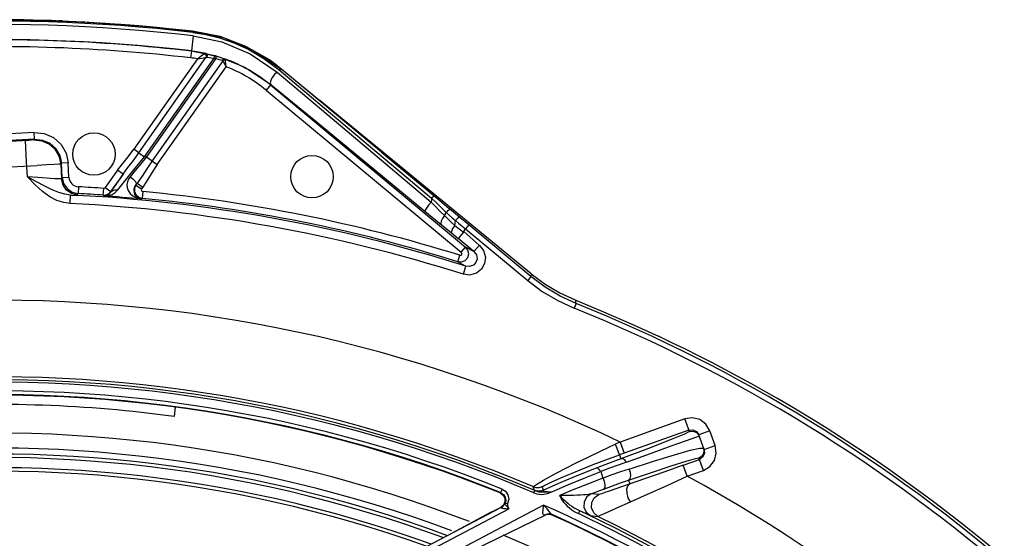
# Model space of a CAD drawing. Extents: x 40.7 to 137.4, y -250.8 to -221.5.
# Tile 314 of 320: x 123.1172 to 123.2587, y -232.8452 to -232.7707. Entities that reach past the tile are written whole.
import ezdxf

# ---------------------------------------------------------------- set-up
doc = ezdxf.new("R2010")
doc.units = 0
doc.header["$MEASUREMENT"] = 0
doc.layers.get('0').update_dxf_attribs({"linetype": 'CONTINUOUS'})

msp = doc.modelspace()

# ---------------------------------------------------------------- linework, layer by layer
at = {"color": 6, "linetype": 'Continuous'}
for p, q in [((123.122475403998, -232.7708660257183), (123.1217977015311, -232.7708444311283)), ((123.1224119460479, -232.7708640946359), (123.1228904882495, -232.7708779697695)), ((123.1231393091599, -232.7708823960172), (123.1228375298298, -232.7708765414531)), ((123.1231132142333, -232.7708820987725), (123.1231107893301, -232.7708820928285)), ((123.1233567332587, -232.7708801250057), (123.123115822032, -232.7708821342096)), ((123.1233374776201, -232.7708799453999), (123.1233567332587, -232.7708801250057)), ((123.1421378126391, -232.7730360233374), (123.1418882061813, -232.7751939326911)), ((123.1420426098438, -232.7723163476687), (123.1421159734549, -232.7723861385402)), ((123.1421159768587, -232.7723861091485), (123.1420986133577, -232.7725367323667)), ((123.1496915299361, -232.7744993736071), (123.1531477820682, -232.7764941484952)), ((123.1418842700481, -232.7752279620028), (123.1417720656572, -232.7761979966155)), ((123.1418836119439, -232.7752278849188), (123.1418875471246, -232.7751938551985)), ((123.1437828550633, -232.7756216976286), (123.1435090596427, -232.775809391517)), ((123.1439726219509, -232.7755734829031), (123.1443417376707, -232.7756504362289)), ((123.1440049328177, -232.7759428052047), (123.1439878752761, -232.7761406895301)), ((123.1443417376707, -232.7756504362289), (123.1447642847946, -232.7757502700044)), ((123.1447642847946, -232.7757502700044), (123.1452477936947, -232.7758784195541)), ((123.1451489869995, -232.7762310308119), (123.1452477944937, -232.775878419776)), ((123.1453927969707, -232.7763009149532), (123.1454957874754, -232.7759495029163)), ((123.1454957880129, -232.7759495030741), (123.1459747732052, -232.7760973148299)), ((123.1507387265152, -232.7750689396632), (123.1549125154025, -232.7778607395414)), ((123.1427611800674, -232.7763366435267), (123.1336261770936, -232.7893045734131)), ((123.1343538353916, -232.7898171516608), (123.1439878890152, -232.7761406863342)), ((123.135172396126, -232.7903937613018), (123.1451489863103, -232.7762310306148)), ((123.1453927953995, -232.7763009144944), (123.1354471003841, -232.7904197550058)), ((123.1464070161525, -232.776599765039), (123.1362656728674, -232.7909963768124)), ((123.1369932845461, -232.7915089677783), (123.1468867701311, -232.7774641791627)), ((123.1440887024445, -232.7761056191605), (123.1441400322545, -232.776103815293)), ((123.1447650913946, -232.7761710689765), (123.1451489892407, -232.7762310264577)), ((123.145392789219, -232.7763009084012), (123.1457640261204, -232.7763778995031)), ((123.1457640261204, -232.7763778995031), (123.1460789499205, -232.7764544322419)), ((123.1459747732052, -232.7760973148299), (123.1463783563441, -232.7762340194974)), ((123.1460789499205, -232.7764544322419), (123.1463332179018, -232.7765252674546)), ((123.1463783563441, -232.7762340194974), (123.1467014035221, -232.7763529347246)), ((123.1464070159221, -232.7765997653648), (123.146520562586, -232.7768028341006)), ((123.146520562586, -232.7768028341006), (123.1468865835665, -232.7774644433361)), ((123.1466434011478, -232.776474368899), (123.1467942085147, -232.7764784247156)), ((123.1531477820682, -232.7764941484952), (123.1536824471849, -232.7768747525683)), ((123.1547563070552, -232.7777078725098), (123.1560412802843, -232.778762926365)), ((123.1549125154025, -232.7778607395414), (123.1547563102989, -232.7777078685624)), ((123.1560412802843, -232.778762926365), (123.1603538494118, -232.7822978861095)), ((123.1533082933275, -232.7800098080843), (123.1526224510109, -232.780836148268)), ((123.1532461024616, -232.7800847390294), (123.1813145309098, -232.8033808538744)), ((123.1526224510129, -232.780836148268), (123.1806908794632, -232.8041322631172)), ((123.1907161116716, -232.8072261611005), (123.1603539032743, -232.7822978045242)), ((123.1193034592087, -232.7869057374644), (123.1039066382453, -232.7877142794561)), ((123.1193545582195, -232.7878810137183), (123.1193033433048, -232.7869057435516)), ((123.0850414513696, -232.7897920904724), (123.1185104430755, -232.7880336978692)), ((123.1193550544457, -232.7878809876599), (123.1039578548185, -232.788689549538)), ((123.1182033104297, -232.7911144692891), (123.1180428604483, -232.7880590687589)), ((123.1193550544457, -232.7878809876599), (123.1192613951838, -232.7879845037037)), ((123.1343538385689, -232.7898171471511), (123.133626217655, -232.7893046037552)), ((123.1343538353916, -232.7898171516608), (123.1351723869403, -232.7903937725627)), ((123.1679673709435, -232.7898192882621), (123.1763534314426, -232.7969117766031)), ((123.169226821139, -232.7897434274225), (123.1775973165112, -232.7967086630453)), ((123.0852335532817, -232.7934493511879), (123.1197336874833, -232.7916371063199)), ((123.1183202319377, -232.7933083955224), (123.1182033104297, -232.7911144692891)), ((123.1231107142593, -232.7914497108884), (123.123222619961, -232.7935806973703)), ((123.1241791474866, -232.791295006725), (123.1232038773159, -232.791346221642)), ((123.1233111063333, -232.7933881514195), (123.1232038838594, -232.7913463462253)), ((123.124286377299, -232.7933369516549), (123.1241791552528, -232.7912951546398)), ((123.1354471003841, -232.7904197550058), (123.135172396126, -232.7903937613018)), ((123.1354471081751, -232.79041975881), (123.1369932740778, -232.7915089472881)), ((123.131274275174, -232.7923490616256), (123.1295169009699, -232.7948438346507)), ((123.132075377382, -232.7929074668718), (123.1303152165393, -232.7954061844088)), ((123.132072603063, -232.7929114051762), (123.131274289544, -232.7923490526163)), ((123.1313936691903, -232.7938952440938), (123.132075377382, -232.7929074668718)), ((123.1198370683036, -232.7934001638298), (123.1183197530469, -232.7933083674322)), ((123.1222812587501, -232.7935598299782), (123.1198370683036, -232.7934001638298)), ((123.1233111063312, -232.7933881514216), (123.1235194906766, -232.7942546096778)), ((123.1233111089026, -232.7933882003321), (123.1242863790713, -232.7933369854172)), ((123.1235194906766, -232.7942546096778), (123.1240219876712, -232.7949856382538)), ((123.1308104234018, -232.7947478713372), (123.1313936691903, -232.7938952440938)), ((123.1313060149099, -232.7951689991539), (123.132287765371, -232.7939366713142)), ((123.1339260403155, -232.7944618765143), (123.1337266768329, -232.7949283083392)), ((123.1339211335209, -232.7944641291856), (123.1341125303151, -232.7941971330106)), ((123.1339211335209, -232.7944641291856), (123.1339260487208, -232.7944618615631)), ((123.1339260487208, -232.7944618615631), (123.1341125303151, -232.7941971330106)), ((123.1339260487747, -232.7944618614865), (123.1347243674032, -232.795024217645)), ((123.1341125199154, -232.7941971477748), (123.1349108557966, -232.7947594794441)), ((123.1240219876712, -232.7949856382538), (123.1247524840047, -232.7954888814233)), ((123.1247524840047, -232.7954888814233), (123.1256186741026, -232.795698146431)), ((123.1255311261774, -232.7958904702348), (123.1256186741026, -232.795698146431)), ((123.1256708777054, -232.7947230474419), (123.1256186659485, -232.7956982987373)), ((123.1292323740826, -232.7959209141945), (123.1293003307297, -232.7949467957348)), ((123.1295169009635, -232.7948438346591), (123.1303152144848, -232.7954061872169)), ((123.1300213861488, -232.7957003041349), (123.130315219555, -232.7954061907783)), ((123.1303152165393, -232.7954061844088), (123.1303358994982, -232.7954498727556)), ((123.1303358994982, -232.7954498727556), (123.1308104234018, -232.7947478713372)), ((123.1309512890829, -232.7955216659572), (123.1313060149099, -232.7951689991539)), ((123.1339448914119, -232.7958931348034), (123.1343245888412, -232.7962279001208)), ((123.1349108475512, -232.7947594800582), (123.1347243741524, -232.7950242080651)), ((123.1349008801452, -232.7954078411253), (123.1348085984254, -232.7963801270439)), ((123.1244633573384, -232.7971224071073), (123.1245227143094, -232.7959031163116)), ((123.1292323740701, -232.7959209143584), (123.1292858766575, -232.7960341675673)), ((123.1343245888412, -232.7962279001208), (123.1348085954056, -232.7963799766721)), ((123.1346118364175, -232.7964711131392), (123.1348085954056, -232.7963799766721)), ((123.1763816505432, -232.7965508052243), (123.1763534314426, -232.7969117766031)), ((123.1763965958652, -232.7963711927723), (123.1763816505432, -232.7965508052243)), ((123.1763965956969, -232.7963711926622), (123.1771035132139, -232.7970404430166)), ((123.1775973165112, -232.7967086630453), (123.1789599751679, -232.7978473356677)), ((123.1754681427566, -232.7982260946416), (123.1770090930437, -232.7994949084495)), ((123.1782625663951, -232.7988635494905), (123.1785070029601, -232.7983886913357)), ((123.1785070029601, -232.7983886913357), (123.1793726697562, -232.7991721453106)), ((123.1804920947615, -232.7991295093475), (123.1789599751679, -232.7978473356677)), ((123.1770090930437, -232.7994949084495), (123.1792671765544, -232.8013465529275)), ((123.1782632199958, -232.7988641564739), (123.1786516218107, -232.7992252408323)), ((123.1786516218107, -232.7992252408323), (123.179252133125, -232.7997803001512)), ((123.179252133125, -232.7997803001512), (123.1797730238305, -232.8002577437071)), ((123.1793726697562, -232.7991721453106), (123.1798323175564, -232.7995846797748)), ((123.1797730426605, -232.8002577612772), (123.1798323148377, -232.7995846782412)), ((123.1817535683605, -232.8001809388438), (123.1804920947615, -232.7991295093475)), ((123.1792671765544, -232.8013465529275), (123.180247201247, -232.8021562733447)), ((123.1797730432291, -232.8002577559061), (123.1810267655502, -232.8012170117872)), ((123.1810267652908, -232.8012170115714), (123.1802472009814, -232.8021562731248)), ((123.1810555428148, -232.8011639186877), (123.1812854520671, -232.8007442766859)), ((123.1810555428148, -232.8011639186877), (123.1833018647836, -232.8031528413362)), ((123.1817535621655, -232.8001809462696), (123.1812853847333, -232.800744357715)), ((123.1812854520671, -232.8007442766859), (123.1902335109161, -232.8081804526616)), ((123.1907015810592, -232.8076171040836), (123.1817535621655, -232.8001809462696)), ((123.1825011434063, -232.8040269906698), (123.180247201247, -232.8021562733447)), ((123.1806908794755, -232.8041322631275), (123.1813145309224, -232.8033808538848)), ((123.1825011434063, -232.8040269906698), (123.1813145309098, -232.8033808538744)), ((123.1825011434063, -232.8040269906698), (123.1832807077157, -232.8030877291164)), ((123.1801724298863, -232.8054856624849), (123.1804624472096, -232.8045532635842)), ((123.1801727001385, -232.8054847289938), (123.1813524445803, -232.8061287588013)), ((123.1809827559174, -232.8072931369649), (123.1813521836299, -232.8061296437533)), ((123.1907015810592, -232.8076171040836), (123.1902334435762, -232.8081805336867)), ((123.1907157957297, -232.8072260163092), (123.1907015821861, -232.8076171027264)), ((123.1972021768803, -232.8114945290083), (123.1969289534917, -232.8121742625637))]:
    msp.add_line(p, q, dxfattribs=at)
at = {"color": 155}
for p, q in [((123.1395789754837, -232.8263886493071), (123.1394055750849, -232.8277142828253)), ((123.2128346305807, -232.8280666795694), (123.2035240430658, -232.8313901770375)), ((123.2134784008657, -232.8298705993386), (123.2128344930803, -232.8280667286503)), ((123.2134089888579, -232.829676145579), (123.2034290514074, -232.83323882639)), ((123.2164230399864, -232.8297676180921), (123.2148133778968, -232.8303422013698)), ((123.2171847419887, -232.8319014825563), (123.2164230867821, -232.829767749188)), ((123.2144061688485, -232.8306991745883), (123.2148825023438, -232.8305358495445)), ((123.2144897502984, -232.8298738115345), (123.2148133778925, -232.8303422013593)), ((123.2145671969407, -232.8300748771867), (123.2148825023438, -232.8305358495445)), ((123.2155751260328, -232.8324761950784), (123.2148133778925, -232.8303422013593)), ((123.2035240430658, -232.8313901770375), (123.2028148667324, -232.8317129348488)), ((123.2035240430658, -232.8313901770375), (123.2040985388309, -232.8329995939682)), ((123.214967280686, -232.8322578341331), (123.2154998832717, -232.8322669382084)), ((123.2155751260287, -232.8324761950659), (123.2171847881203, -232.8319016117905)), ((123.2034290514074, -232.83323882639), (123.2036269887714, -232.8337933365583)), ((123.2125981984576, -232.8347062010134), (123.214909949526, -232.8338810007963)), ((123.2154844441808, -232.835490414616), (123.214835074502, -232.8336712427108)), ((123.2153776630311, -232.83355778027), (123.2149099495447, -232.833881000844)), ((123.2131726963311, -232.8363156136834), (123.2125981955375, -232.8347062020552)), ((123.2131727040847, -232.8363156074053), (123.2154845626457, -232.8354903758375)), ((123.1983711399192, -232.8365710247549), (123.2007320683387, -232.8356275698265)), ((123.2007320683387, -232.8356275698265), (123.2010538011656, -232.8365833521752)), ((123.2047290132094, -232.8368805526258), (123.2049172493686, -232.8374078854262)), ((123.1865486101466, -232.8381469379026), (123.1863420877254, -232.8386603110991)), ((123.1909737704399, -232.8378013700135), (123.1911433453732, -232.8383137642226)), ((123.1924970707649, -232.8383098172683), (123.1923262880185, -232.8377962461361)), ((123.1949929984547, -232.8372217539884), (123.1924987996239, -232.8383090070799)), ((123.2037190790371, -232.8378244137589), (123.2019430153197, -232.8384486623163)), ((123.1862587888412, -232.8387001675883), (123.1866938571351, -232.8390065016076)), ((123.1863421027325, -232.8386603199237), (123.1862588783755, -232.838700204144)), ((123.1875054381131, -232.8395904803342), (123.1873487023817, -232.8402437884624)), ((123.1911213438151, -232.8387004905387), (123.1912609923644, -232.8383746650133)), ((123.1935466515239, -232.8386131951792), (123.1936883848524, -232.8385614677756)), ((123.1935607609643, -232.8385664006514), (123.1936941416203, -232.8385603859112)), ((123.200453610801, -232.8389448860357), (123.1993627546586, -232.838837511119)), ((123.1864234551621, -232.8407758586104), (123.1756407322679, -232.8464734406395)), ((123.1767155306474, -232.8466949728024), (123.1875333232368, -232.8410071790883)), ((123.1863825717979, -232.8407955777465), (123.1858914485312, -232.8410336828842)), ((123.1867443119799, -232.8404850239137), (123.1864085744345, -232.8407574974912)), ((123.1868194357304, -232.8404628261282), (123.1869570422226, -232.8402494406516)), ((123.1869570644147, -232.8402494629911), (123.1870411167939, -232.8401899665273)), ((123.1870411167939, -232.8401899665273), (123.1871827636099, -232.8401873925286)), ((123.1871827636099, -232.8401873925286), (123.1873549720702, -232.8402422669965)), ((123.1874277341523, -232.8407928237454), (123.1875333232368, -232.8410071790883)), ((123.1848776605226, -232.8415314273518), (123.1786404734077, -232.84488157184)), ((123.1823734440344, -232.8469316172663), (123.1928146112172, -232.8418519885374)), ((123.1930390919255, -232.8417482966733), (123.1926748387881, -232.8418890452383)), ((123.1931430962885, -232.8417584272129), (123.1928145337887, -232.8418520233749)), ((123.1930672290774, -232.8417920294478), (123.192817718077, -232.841863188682)), ((123.1934087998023, -232.8417929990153), (123.1930672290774, -232.8417920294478)), ((123.1935286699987, -232.8416202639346), (123.1932156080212, -232.8412323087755)), ((123.1937367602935, -232.8418885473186), (123.1934087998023, -232.8417929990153)), ((123.1937367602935, -232.8418885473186), (123.1938124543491, -232.8418551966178)), ((123.1938083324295, -232.8418520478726), (123.1937568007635, -232.84182496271)), ((123.1938124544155, -232.8418551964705), (123.1938083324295, -232.8418520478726)), ((123.1975224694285, -232.841678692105), (123.1977117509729, -232.8412777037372)), ((123.1986987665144, -232.8417287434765), (123.1977117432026, -232.8412777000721)), ((123.1992467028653, -232.8419661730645), (123.2003208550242, -232.8420728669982))]:
    msp.add_line(p, q, dxfattribs=at)
at = {"color": 6, "linetype": 'Continuous'}
for points in [[(123.1233567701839, -232.770880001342), (123.1295494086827, -232.771199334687), (123.1357795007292, -232.771676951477), (123.1420426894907, -232.7723163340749)], [(123.1420426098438, -232.7723163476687), (123.1459566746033, -232.773094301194), (123.1496915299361, -232.7744993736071)], [(123.1420985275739, -232.7725367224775), (123.1439880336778, -232.7728343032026), (123.1459536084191, -232.7733172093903), (123.1480045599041, -232.774021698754), (123.1501366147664, -232.7749915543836), (123.1523251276, -232.7762753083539), (123.1545308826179, -232.7779233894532)], [(123.1421159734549, -232.7723861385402), (123.1464447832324, -232.7732913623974), (123.1507387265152, -232.7750689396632)], [(123.1421377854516, -232.7730360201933), (123.1462498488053, -232.773900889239), (123.1503254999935, -232.7756036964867), (123.1542266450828, -232.7782459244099)], [(123.1418875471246, -232.7751938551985), (123.1457236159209, -232.7759857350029), (123.1495781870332, -232.7775535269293), (123.1533082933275, -232.7800098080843)], [(123.1435090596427, -232.775809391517), (123.1433036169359, -232.7759520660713), (123.14305288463, -232.776128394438), (123.1427612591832, -232.776336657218)], [(123.1439726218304, -232.7755734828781), (123.1439092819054, -232.77557129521), (123.1438461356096, -232.7755874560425), (123.1437828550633, -232.7756216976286)], [(123.14378285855, -232.7756216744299), (123.1439305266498, -232.7757544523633), (123.1440049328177, -232.7759428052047)], [(123.1441400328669, -232.7761038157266), (123.1441877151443, -232.7758827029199), (123.144124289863, -232.7756806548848), (123.1439726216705, -232.7755734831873)], [(123.1427610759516, -232.7763367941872), (123.1431085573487, -232.7762782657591), (123.1434079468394, -232.7762297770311)], [(123.1434079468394, -232.7762297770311), (123.1438492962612, -232.7761614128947), (123.1439878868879, -232.776140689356)], [(123.1439878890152, -232.7761406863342), (123.1440381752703, -232.7761181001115), (123.1440887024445, -232.7761056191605)], [(123.1441400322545, -232.776103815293), (123.1444310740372, -232.7761301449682), (123.1447650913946, -232.7761710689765)], [(123.1463332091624, -232.7765252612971), (123.1464379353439, -232.776405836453), (123.1465670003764, -232.7763454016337), (123.1467014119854, -232.7763529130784)], [(123.1463332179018, -232.7765252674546), (123.1463711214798, -232.7765427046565), (123.1463953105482, -232.7765676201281), (123.1464070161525, -232.776599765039)], [(123.1464070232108, -232.7765997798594), (123.1465019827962, -232.7765243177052), (123.1466434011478, -232.776474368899)], [(123.1467942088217, -232.7764784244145), (123.1467801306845, -232.7764243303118), (123.1467494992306, -232.7763822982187), (123.1467014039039, -232.7763529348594)], [(123.1468865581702, -232.7774640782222), (123.146850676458, -232.7770562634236), (123.1468174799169, -232.7767089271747), (123.1467942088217, -232.7764784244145)], [(123.1536824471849, -232.7768747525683), (123.1542190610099, -232.7772791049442), (123.1547563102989, -232.7777078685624)], [(123.154226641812, -232.7782459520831), (123.1538429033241, -232.7785709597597), (123.1535004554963, -232.7790040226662), (123.1532873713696, -232.7794249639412), (123.1532190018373, -232.7797759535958), (123.1533089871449, -232.7800088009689)], [(123.1542266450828, -232.7782459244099), (123.1605882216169, -232.7835934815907), (123.1679673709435, -232.7898192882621)], [(123.1549125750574, -232.7778606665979), (123.1548167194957, -232.7778260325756), (123.1546859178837, -232.777847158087), (123.1545308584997, -232.7779234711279)], [(123.1545308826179, -232.7779233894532), (123.1609814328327, -232.783358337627), (123.1685289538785, -232.7897260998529), (123.1763965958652, -232.7963711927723)], [(123.169226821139, -232.7897434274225), (123.1616519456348, -232.7834486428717), (123.1549125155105, -232.7778607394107)], [(123.1533082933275, -232.7800098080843), (123.1597694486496, -232.7852982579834), (123.1671577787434, -232.7913716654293), (123.1754681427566, -232.7982260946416)], [(123.1193034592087, -232.7869057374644), (123.120745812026, -232.7870570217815), (123.1220727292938, -232.7876474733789), (123.1231523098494, -232.7886196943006), (123.1238778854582, -232.7898772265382), (123.1241791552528, -232.7912951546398)], [(123.1192613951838, -232.7879845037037), (123.1191642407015, -232.7879936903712), (123.118900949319, -232.7880109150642), (123.1185104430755, -232.7880336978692)], [(123.1192613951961, -232.7879845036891), (123.1203990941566, -232.7881037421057), (123.121412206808, -232.7885474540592), (123.1222627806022, -232.7892924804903), (123.1228571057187, -232.7902901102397), (123.123110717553, -232.791449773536)], [(123.1193545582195, -232.7878810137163), (123.1204945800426, -232.788000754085), (123.1215412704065, -232.7884667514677), (123.122392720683, -232.7892333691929), (123.1229656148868, -232.7902255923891), (123.12320388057, -232.7913462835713)], [(123.131274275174, -232.7923490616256), (123.1320199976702, -232.7913701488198), (123.1327956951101, -232.7904080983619), (123.1336261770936, -232.7893045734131)], [(123.1320757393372, -232.7929069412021), (123.132772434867, -232.7919551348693), (123.1335543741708, -232.7909172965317), (123.1343537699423, -232.7898171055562)], [(123.123110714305, -232.7914497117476), (123.1228611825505, -232.7914660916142), (123.1221636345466, -232.7915056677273), (123.1210864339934, -232.7915645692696), (123.1197336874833, -232.7916371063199)], [(123.132287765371, -232.7939366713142), (123.1336312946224, -232.7922776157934), (123.1351723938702, -232.7903937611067)], [(123.1354471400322, -232.7904197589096), (123.1346236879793, -232.7914184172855), (123.1338259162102, -232.7923789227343), (123.1330702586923, -232.7932818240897)], [(123.1362657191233, -232.7909964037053), (123.1354901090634, -232.7921327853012), (123.1347989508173, -232.7931838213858), (123.1341125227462, -232.7941971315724)], [(123.1369932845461, -232.7915089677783), (123.1362571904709, -232.792624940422), (123.1355979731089, -232.7937016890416), (123.1349108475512, -232.7947594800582)], [(123.1245227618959, -232.7959030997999), (123.1236992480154, -232.7957913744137), (123.1228180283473, -232.7955321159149), (123.1218686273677, -232.7951370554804), (123.1208245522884, -232.7946235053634), (123.1196499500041, -232.7940093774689), (123.1183202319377, -232.7933083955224)], [(123.1244633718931, -232.7971223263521), (123.1235342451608, -232.7969914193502), (123.1225572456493, -232.7966734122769), (123.1215421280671, -232.7961477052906), (123.1205000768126, -232.7954015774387), (123.1194336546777, -232.7944424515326), (123.1183202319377, -232.7933083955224)], [(123.123222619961, -232.7935806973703), (123.122976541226, -232.7935939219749), (123.1222812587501, -232.7935598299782)], [(123.1255311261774, -232.7958904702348), (123.1246756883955, -232.7956862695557), (123.1239552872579, -232.7951993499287), (123.1234398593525, -232.7944664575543), (123.123222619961, -232.7935806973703)], [(123.1330702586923, -232.7932818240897), (123.1328454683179, -232.7936147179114), (123.1326936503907, -232.7939897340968), (123.1326307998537, -232.7944020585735)], [(123.1326307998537, -232.7944020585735), (123.1326714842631, -232.7948359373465), (123.1328236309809, -232.7952685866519), (123.1330932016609, -232.7956754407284), (123.1334807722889, -232.7960324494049)], [(123.1330703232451, -232.7932819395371), (123.133476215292, -232.7935642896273), (123.1337887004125, -232.7938987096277), (123.1339478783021, -232.7942196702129), (123.133921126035, -232.7944641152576)], [(123.1336867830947, -232.7950050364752), (123.1337723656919, -232.7947254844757), (123.1339211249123, -232.7944641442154)], [(123.124522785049, -232.7959031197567), (123.1250708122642, -232.7959102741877), (123.1254103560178, -232.7959063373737), (123.1255310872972, -232.7958904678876)], [(123.1292323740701, -232.7959209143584), (123.1296459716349, -232.7958787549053), (123.1300213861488, -232.7957003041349)], [(123.1292858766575, -232.7960341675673), (123.1297045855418, -232.795960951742), (123.1300605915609, -232.7957580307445), (123.1303358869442, -232.7954498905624)], [(123.12928587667, -232.7960341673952), (123.1299257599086, -232.7959848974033), (123.1304873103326, -232.795803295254), (123.1309512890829, -232.7955216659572)], [(123.1295169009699, -232.7948438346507), (123.1294589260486, -232.7949021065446), (123.1293821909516, -232.7949385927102), (123.1293002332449, -232.7949467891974)], [(123.1303359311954, -232.7954498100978), (123.130582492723, -232.7952362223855), (123.130919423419, -232.7951370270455), (123.1313060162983, -232.7951689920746)], [(123.1346118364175, -232.7964711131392), (123.134332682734, -232.7963837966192), (123.1341004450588, -232.7962339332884), (123.1339162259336, -232.7960387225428), (123.1337805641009, -232.7958095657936), (123.1336952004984, -232.7955555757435), (123.1336627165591, -232.7952851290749), (123.1336867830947, -232.7950050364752)], [(123.1337266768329, -232.7949283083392), (123.1337338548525, -232.7954344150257), (123.1339448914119, -232.7958931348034)], [(123.1334807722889, -232.7960324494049), (123.1339880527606, -232.7963109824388), (123.1346118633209, -232.7964711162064)], [(123.1763537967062, -232.7969114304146), (123.1759839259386, -232.7973520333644), (123.1756796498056, -232.7977679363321), (123.1754990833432, -232.7980746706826), (123.1754685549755, -232.7982255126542)], [(123.1782625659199, -232.7988635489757), (123.1776245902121, -232.7982076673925), (123.176988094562, -232.7975563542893), (123.1763534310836, -232.7969117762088)], [(123.1767980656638, -232.7960432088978), (123.1767208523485, -232.7960680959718), (123.1765782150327, -232.7961855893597), (123.1763963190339, -232.7963715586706)], [(123.1771035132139, -232.7970404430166), (123.177804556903, -232.7977110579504), (123.1785070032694, -232.7983886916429)], [(123.179187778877, -232.7980379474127), (123.1790192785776, -232.7980170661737), (123.1787738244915, -232.7981407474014), (123.17850701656, -232.79838870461)], [(123.1782632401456, -232.7988642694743), (123.1779795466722, -232.7992541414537), (123.1777914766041, -232.7996349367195), (123.1777279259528, -232.7999466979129), (123.1777991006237, -232.8001422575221)], [(123.1798323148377, -232.7995846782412), (123.1803073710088, -232.7999648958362), (123.1807933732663, -232.8003527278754), (123.1812854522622, -232.8007442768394)], [(123.1804920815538, -232.799129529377), (123.1803308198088, -232.7991442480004), (123.1800886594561, -232.7993142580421), (123.1798323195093, -232.799584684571)], [(123.1797730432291, -232.8002577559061), (123.1794448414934, -232.8007250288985), (123.1792583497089, -232.8011209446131), (123.1792671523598, -232.8013465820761)], [(123.1801727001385, -232.8054847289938), (123.1807255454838, -232.8055233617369), (123.1812372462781, -232.8053136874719), (123.1816039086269, -232.8048999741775), (123.1817508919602, -232.804367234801), (123.1816478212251, -232.8038238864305), (123.1813140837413, -232.8033813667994)], [(123.180462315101, -232.8045532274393), (123.1806161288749, -232.8045504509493), (123.1807439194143, -232.8044475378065), (123.1807765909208, -232.8042828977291), (123.1806908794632, -232.8041322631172)], [(123.1833018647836, -232.8031528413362), (123.1838964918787, -232.8038545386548), (123.1841630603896, -232.8048240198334), (123.1840388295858, -232.8057544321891), (123.1835887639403, -232.8065486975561), (123.1828595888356, -232.8071306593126), (123.1818822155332, -232.8074034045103), (123.1809820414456, -232.8072929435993)], [(123.1825006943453, -232.8040275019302), (123.1828510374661, -232.8044964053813), (123.1829462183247, -232.805064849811), (123.1827894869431, -232.8055778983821), (123.182428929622, -232.8059702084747), (123.1818821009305, -232.8061782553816), (123.1813524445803, -232.8061287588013)], [(123.1902335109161, -232.8081804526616), (123.1923229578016, -232.8097412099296), (123.1945628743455, -232.8110772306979), (123.1969289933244, -232.8121741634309)], [(123.197202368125, -232.8114946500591), (123.1949050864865, -232.810429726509), (123.1927303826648, -232.8091325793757), (123.1907015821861, -232.8076171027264)], [(123.1907157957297, -232.8072260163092), (123.1927212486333, -232.8087081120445), (123.194867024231, -232.8099777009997), (123.1971310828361, -232.8110218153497)], [(123.197202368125, -232.8114946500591), (123.1971605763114, -232.8113297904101), (123.1971728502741, -232.8111866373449), (123.1971310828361, -232.8110218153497)], [(123.1971310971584, -232.8110217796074), (123.2011356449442, -232.8126709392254), (123.2051076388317, -232.8143970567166), (123.2090454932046, -232.8161994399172)]]:
    msp.add_lwpolyline(points, dxfattribs=at)
at = {"color": 155}
for points in [[(123.2164230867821, -232.829767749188), (123.2158544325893, -232.8288207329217), (123.2149809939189, -232.8281740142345), (123.2139274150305, -232.8279073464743), (123.2128346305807, -232.8280666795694)], [(123.2134089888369, -232.8296761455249), (123.2139756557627, -232.8296301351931), (123.2144897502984, -232.8298738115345)], [(123.2134784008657, -232.8298705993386), (123.2140580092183, -232.8298269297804), (123.2145671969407, -232.8300748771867)], [(123.2134784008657, -232.8298705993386), (123.2127890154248, -232.8302413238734), (123.2108308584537, -232.8310503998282), (123.2075887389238, -232.8323063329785), (123.2036269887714, -232.8337933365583)], [(123.2044309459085, -232.8342625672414), (123.2078912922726, -232.8330244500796), (123.2108688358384, -232.8319593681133), (123.2130568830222, -232.8311780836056), (123.2144061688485, -232.8306991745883)], [(123.1925253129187, -232.8368771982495), (123.1933799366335, -232.8364051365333), (123.1944412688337, -232.8358327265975), (123.1957216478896, -232.8351602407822), (123.1972211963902, -232.8343935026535), (123.1989262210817, -232.8335476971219), (123.2008045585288, -232.8326456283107), (123.2028148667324, -232.8317129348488)], [(123.202814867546, -232.8317129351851), (123.2030285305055, -232.8322940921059), (123.2032163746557, -232.8327789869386), (123.2033587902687, -232.8331160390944), (123.203429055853, -232.8332388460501)], [(123.2047955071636, -232.8352845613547), (123.2083086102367, -232.8341421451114), (123.2113241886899, -232.8332095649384), (123.2135637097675, -232.8325760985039), (123.214967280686, -232.8322578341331)], [(123.2155005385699, -232.8322672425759), (123.2155624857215, -232.8327024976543), (123.2154527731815, -232.8331191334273), (123.2152003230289, -232.8334535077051), (123.214835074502, -232.8336712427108)], [(123.2155751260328, -232.8324761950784), (123.2156212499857, -232.8330436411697), (123.2153776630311, -232.83355778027)], [(123.2154845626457, -232.8354903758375), (123.2164312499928, -232.8349216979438), (123.2170778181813, -232.8340481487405), (123.2173443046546, -232.8329945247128), (123.2171847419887, -232.8319014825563)], [(123.1996634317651, -232.8346422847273), (123.2014738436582, -232.8339531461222), (123.203429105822, -232.8332389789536)], [(123.203627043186, -232.833793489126), (123.2024880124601, -232.8342193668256), (123.2013072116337, -232.8346683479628), (123.200089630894, -232.835139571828)], [(123.204430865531, -232.8342627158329), (123.2041708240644, -232.833956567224), (123.2038915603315, -232.8337956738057), (123.2036269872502, -232.8337933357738)], [(123.2047290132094, -232.8368805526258), (123.2080127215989, -232.8357642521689), (123.2108640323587, -232.8348182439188), (123.213001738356, -232.8341378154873), (123.2143418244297, -232.8337497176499), (123.214835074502, -232.8336712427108)], [(123.1936941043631, -232.8371304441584), (123.1944624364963, -232.8367873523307), (123.1954309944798, -232.8363667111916), (123.1966215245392, -232.835864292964), (123.1980360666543, -232.8352855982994), (123.1996634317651, -232.8346422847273)], [(123.200089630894, -232.835139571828), (123.1975234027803, -232.836164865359), (123.1949929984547, -232.8372217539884)], [(123.2007365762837, -232.8356268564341), (123.2005171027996, -232.8353330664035), (123.2002908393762, -232.83516104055), (123.2000896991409, -232.8351397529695)], [(123.2044309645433, -232.8342626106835), (123.2032331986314, -232.8346954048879), (123.201999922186, -232.8351507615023), (123.2007365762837, -232.8356268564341)], [(123.2047956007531, -232.8352841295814), (123.2035837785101, -232.8356917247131), (123.2023361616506, -232.8361251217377), (123.2010579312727, -232.836582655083)], [(123.2125981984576, -232.8347062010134), (123.209789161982, -232.8357039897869), (123.2071462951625, -232.8366331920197), (123.2037190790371, -232.8378244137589)], [(123.2047290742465, -232.8368803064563), (123.2049640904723, -232.836652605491), (123.205058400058, -232.8362336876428), (123.204995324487, -232.8357505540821), (123.2047955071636, -232.8352845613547)], [(123.190973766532, -232.8378013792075), (123.1910985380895, -232.837710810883), (123.1913934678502, -232.8375289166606), (123.191865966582, -232.8372513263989), (123.1925253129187, -232.8368771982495)], [(123.1936883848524, -232.8385614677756), (123.1960231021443, -232.8375491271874), (123.1983711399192, -232.8365710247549)], [(123.2010538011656, -232.8365833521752), (123.1989580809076, -232.8373804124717), (123.1968724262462, -232.8382049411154), (123.1947971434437, -232.8390566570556)], [(123.2011933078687, -232.8381447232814), (123.2013476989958, -232.8379362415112), (123.2013712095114, -232.8375295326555), (123.2012661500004, -232.8370505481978), (123.2010580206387, -232.8365826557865)], [(123.2011932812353, -232.8381447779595), (123.2024089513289, -232.8376984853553), (123.20358919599, -232.8372768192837), (123.2047290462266, -232.836880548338)], [(123.2049947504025, -232.8399931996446), (123.20744894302, -232.8388966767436), (123.2102582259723, -232.8376330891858), (123.2131727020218, -232.8363156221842)], [(123.1865425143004, -232.8381480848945), (123.1870407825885, -232.8384729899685), (123.1873898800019, -232.8389883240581), (123.1875054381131, -232.8395904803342)], [(123.1909737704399, -232.8378013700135), (123.1914148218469, -232.8379230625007), (123.1918770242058, -232.8379225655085), (123.1923262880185, -232.8377962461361)], [(123.1912612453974, -232.8383747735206), (123.191196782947, -232.8383438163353), (123.1911575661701, -232.8383235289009), (123.1911433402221, -232.8383137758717)], [(123.1924970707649, -232.8383098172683), (123.1920530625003, -232.8384349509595), (123.1915899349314, -232.8384365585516), (123.1911433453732, -232.8383137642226)], [(123.1923262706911, -232.8377962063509), (123.1924349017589, -232.837729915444), (123.1926911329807, -232.8375993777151), (123.1931069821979, -232.8374005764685), (123.1936941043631, -232.8371304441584)], [(123.1924988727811, -232.8383091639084), (123.1924492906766, -232.8383401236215), (123.1924305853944, -232.838371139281), (123.1924454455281, -232.8384011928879), (123.1924958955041, -232.8384302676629), (123.1925850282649, -232.8384580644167), (123.1927107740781, -232.8384833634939), (123.192866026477, -232.838505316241), (123.1930437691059, -232.8385236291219), (123.1932414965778, -232.8385388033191), (123.1934583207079, -232.8385510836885), (123.1936941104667, -232.8385604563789)], [(123.1993629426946, -232.8388376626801), (123.1999710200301, -232.8386048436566), (123.2005811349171, -232.8383738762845), (123.2011932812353, -232.8381447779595)], [(123.2049947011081, -232.8399932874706), (123.2046932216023, -232.8393970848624), (123.2045203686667, -232.8387426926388), (123.2045020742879, -232.8381328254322), (123.2046412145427, -232.8376628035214), (123.2049172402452, -232.8374078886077)], [(123.1863421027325, -232.8386603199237), (123.1867317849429, -232.8389175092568), (123.1869946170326, -232.8393181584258), (123.187074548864, -232.8397736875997), (123.1869570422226, -232.8402494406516)], [(123.1866938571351, -232.8390065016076), (123.1869458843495, -232.8394733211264), (123.1869639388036, -232.8400019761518), (123.1867443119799, -232.8404850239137)], [(123.1911152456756, -232.8387016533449), (123.1915287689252, -232.8388384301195), (123.19190449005, -232.8389046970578), (123.192240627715, -232.8389162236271), (123.1925349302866, -232.8388893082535), (123.1927894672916, -232.8388398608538), (123.1930117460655, -232.8387814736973), (123.1932091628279, -232.8387221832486), (123.1933863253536, -232.8386655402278), (123.1935466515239, -232.8386131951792)], [(123.1912610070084, -232.8383746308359), (123.1915271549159, -232.8384693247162), (123.1918257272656, -232.8385332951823), (123.1921195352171, -232.8385605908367), (123.1923804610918, -232.8385661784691), (123.1926167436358, -232.8385671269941), (123.1930555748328, -232.8385701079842)], [(123.1930555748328, -232.8385701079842), (123.1932455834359, -232.8385696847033), (123.1935607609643, -232.8385664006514)], [(123.1947971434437, -232.8390566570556), (123.1948808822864, -232.8392359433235), (123.1949806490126, -232.8394282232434), (123.1951044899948, -232.8396335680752), (123.1952558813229, -232.8398525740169), (123.1954386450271, -232.8400855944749), (123.195657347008, -232.8403320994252), (123.1959172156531, -232.8405907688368), (123.1962252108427, -232.8408597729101), (123.19658930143, -232.8411356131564), (123.1970181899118, -232.8414118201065), (123.1975178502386, -232.8416799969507)], [(123.1993628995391, -232.8388374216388), (123.1991797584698, -232.8388859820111), (123.1989267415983, -232.8389286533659), (123.1986169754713, -232.8389660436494), (123.1982555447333, -232.8389986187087), (123.1978389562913, -232.8390265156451), (123.1973577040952, -232.8390497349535), (123.1968048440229, -232.8390674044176), (123.1961867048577, -232.839076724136), (123.1955132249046, -232.8390745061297), (123.1948026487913, -232.8390557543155)], [(123.1948026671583, -232.8390555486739), (123.1949227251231, -232.8391865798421), (123.1950558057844, -232.8393267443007), (123.1952033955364, -232.839477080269), (123.1953681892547, -232.8396381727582), (123.1955531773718, -232.8398104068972), (123.1957612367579, -232.8399939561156), (123.1959953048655, -232.8401885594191), (123.1962582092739, -232.8403930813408), (123.1965538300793, -232.8406061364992), (123.1968885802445, -232.8408266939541), (123.1972735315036, -232.841053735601), (123.1977117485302, -232.841277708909)], [(123.1993627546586, -232.838837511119), (123.1987181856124, -232.8392864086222), (123.1983426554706, -232.8399755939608), (123.1983138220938, -232.8407563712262), (123.1986374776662, -232.8414712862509), (123.1992467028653, -232.8419661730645)], [(123.2003208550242, -232.8420728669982), (123.1997166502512, -232.8415772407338), (123.1993957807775, -232.8408614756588), (123.1994277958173, -232.8400783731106), (123.1998072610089, -232.8393899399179), (123.200453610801, -232.8389448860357)], [(123.2019430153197, -232.8384486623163), (123.2013338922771, -232.8386614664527), (123.20089096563, -232.8388126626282), (123.2006021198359, -232.8389056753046), (123.2004537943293, -232.8389450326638)], [(123.1925046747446, -232.8404622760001), (123.1729044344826, -232.8508240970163), (123.1563936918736, -232.8626362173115), (123.1428034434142, -232.8753790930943)], [(123.1858914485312, -232.8410336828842), (123.185389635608, -232.8412789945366), (123.184877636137, -232.8415314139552)], [(123.1864237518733, -232.8407761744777), (123.1863980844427, -232.8407926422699), (123.186391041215, -232.8408138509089), (123.1864187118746, -232.8408392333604), (123.1864917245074, -232.8408677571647), (123.1866027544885, -232.8408954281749), (123.1867404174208, -232.8409200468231), (123.1869054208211, -232.8409433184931)], [(123.1864234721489, -232.8407758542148), (123.1866386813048, -232.8406411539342), (123.1868194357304, -232.8404628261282)], [(123.1869054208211, -232.8409433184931), (123.1870961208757, -232.8409658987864), (123.1873077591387, -232.8409867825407), (123.187539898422, -232.8410056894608)], [(123.186957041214, -232.8402494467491), (123.1869518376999, -232.8403173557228), (123.1870334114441, -232.8404065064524)], [(123.1870334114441, -232.8404065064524), (123.1871571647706, -232.8405213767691), (123.18726735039, -232.8406764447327), (123.1873939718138, -232.8408352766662), (123.1875396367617, -232.8410055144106)], [(123.1873487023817, -232.8402437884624), (123.1873181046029, -232.8403123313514), (123.1873052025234, -232.8403801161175), (123.1873131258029, -232.8404502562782), (123.1873292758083, -232.8405252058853), (123.1873540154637, -232.8406084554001), (123.1873865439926, -232.8406972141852), (123.1874277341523, -232.8407928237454)], [(123.192438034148, -232.8412477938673), (123.1924631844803, -232.8410047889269), (123.1924836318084, -232.8407365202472), (123.1925105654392, -232.8404608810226)], [(123.1932156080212, -232.8412323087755), (123.1930153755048, -232.8409943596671), (123.1927820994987, -232.8407355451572), (123.1925105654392, -232.8404608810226)], [(123.2003208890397, -232.8420730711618), (123.2007195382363, -232.8419140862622), (123.2016839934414, -232.8414847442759), (123.2030478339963, -232.8408672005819), (123.2049947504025, -232.8399931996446)], [(123.1926748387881, -232.8418890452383), (123.1925736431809, -232.8418895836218), (123.1925009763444, -232.8418454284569), (123.1924508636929, -232.8417588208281), (123.1924285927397, -232.8416275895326), (123.1924243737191, -232.8414576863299), (123.192438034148, -232.8412477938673)], [(123.1926744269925, -232.8418881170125), (123.1927297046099, -232.8418774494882), (123.1927768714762, -232.8418655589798), (123.1928146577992, -232.8418520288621)], [(123.1937568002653, -232.8418249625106), (123.1934211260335, -232.8417317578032), (123.1930390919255, -232.8417482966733)], [(123.1938124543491, -232.8418551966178), (123.1934845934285, -232.8417595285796), (123.1931430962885, -232.8417584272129)], [(123.1937568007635, -232.84182496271), (123.1936481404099, -232.8417493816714), (123.1935286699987, -232.8416202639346)], [(123.1992471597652, -232.8419666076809), (123.1991741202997, -232.8419395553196), (123.1989944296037, -232.8418616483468), (123.1986987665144, -232.8417287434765)]]:
    msp.add_lwpolyline(points, dxfattribs=at)
at = {"color": 6, "linetype": 'Continuous'}
for centre in [(123.1278832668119, -232.7900190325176), (123.1592272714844, -232.7932630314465)]:
    msp.add_circle(centre, 0.003052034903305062, dxfattribs=at)
for centre, radius, start, end in [((123.1136438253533, -233.0193735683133), 0.2479800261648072, 83.4018910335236, 102.6502416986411), ((123.1136438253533, -233.0193735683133), 0.248623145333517, 83.42409953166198, 102.5879895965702), ((123.1136438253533, -233.0193735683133), 0.2484715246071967, 83.42411943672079, 102.5879697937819), ((123.1136438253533, -233.0193735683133), 0.2486628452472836, 88.12088354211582, 97.89120559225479), ((123.1136438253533, -233.0193735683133), 0.2458077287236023, 83.4020456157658, 102.6516245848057), ((123.1136438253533, -233.0193735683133), 0.2457734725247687, 83.4020456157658, 92.69849361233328), ((123.1136438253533, -233.0193735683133), 0.2447969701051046, 83.40188450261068, 92.53534194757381), ((123.1393916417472, -232.7967773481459), 0.02169306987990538, 77.80892632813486, 83.4036410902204), ((123.1393916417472, -232.7967773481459), 0.02170391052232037, 73.66539335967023, 74.3464362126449), ((123.1393916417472, -232.7967773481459), 0.02071656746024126, 80.63928688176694, 83.40181399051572), ((123.1393916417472, -232.7967773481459), 0.02133771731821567, 73.66539923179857, 74.34643923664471), ((123.1393916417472, -232.7967773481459), 0.02169306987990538, 50.3081496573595, 70.30804911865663), ((123.1393916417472, -232.7967773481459), 0.02071656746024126, 50.30814966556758, 68.78957287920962), ((123.1257492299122, -232.7932602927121), 0.001464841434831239, 182.9997690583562, 266.9353342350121), ((123.1136438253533, -233.0193735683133), 0.2239957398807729, 86.00938579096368, 86.93549738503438), ((123.1136438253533, -233.0193735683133), 0.2249722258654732, 86.00941067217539, 86.93548799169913), ((123.1349238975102, -232.7951648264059), 0.0002441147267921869, 144.8249163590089, 264.6189625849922), ((123.1136438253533, -233.0193735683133), 0.2249722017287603, 72.72202903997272, 84.57814730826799), ((123.1136438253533, -233.0193735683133), 0.2225143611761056, 72.38471425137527, 87.2129499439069), ((123.1136438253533, -233.0193735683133), 0.223735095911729, 72.38452378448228, 87.21293453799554), ((123.1136438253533, -233.0193735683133), 0.2238864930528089, 84.62610141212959, 85.99370987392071), ((123.1136438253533, -233.0193735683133), 0.2239957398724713, 72.721994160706, 84.57817948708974), ((123.1136438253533, -233.0193735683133), 0.2233113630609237, 29.58905606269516, 68.10201367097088), ((123.1136438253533, -233.0193735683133), 0.2240439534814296, 29.58632598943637, 68.10195673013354), ((123.1136438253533, -233.0193735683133), 0.2244575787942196, 30.23500517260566, 64.84730706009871)]:
    msp.add_arc(centre, radius, start, end, dxfattribs=at)
at = {"color": 155}
for centre, radius, start, end in [((123.1136438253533, -233.0193735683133), 0.2083655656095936, 64.44620732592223, 91.47960150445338), ((123.1136438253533, -233.0193735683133), 0.1969391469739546, 66.78897286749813, 94.76588463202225), ((123.1136438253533, -233.0193735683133), 0.1973534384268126, 66.93128695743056, 93.94733391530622), ((123.1136438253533, -233.0193735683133), 0.1953388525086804, 68.08734185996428, 95.73221515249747), ((123.1136438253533, -233.0193735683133), 0.1965825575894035, 66.79053304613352, 94.76597793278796), ((123.1136438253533, -233.0193735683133), 0.1947878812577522, 68.08580860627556, 95.73200160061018), ((123.1136438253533, -233.0193735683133), 0.1947198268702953, 68.09839917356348, 95.71196872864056), ((123.1136366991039, -233.0195729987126), 0.1935815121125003, 82.35028490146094, 93.55675454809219), ((123.1136438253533, -233.0193735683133), 0.1892692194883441, 68.87454012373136, 97.30662429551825), ((123.1136438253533, -233.0193735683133), 0.1871111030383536, 69.45051191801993, 97.84848650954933), ((123.1136438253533, -233.0193735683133), 0.1857594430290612, 69.72251940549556, 98.23659648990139), ((123.1136438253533, -233.0193735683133), 0.186260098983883, 69.58963827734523, 98.1055036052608), ((123.1136438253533, -233.0193735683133), 0.1842944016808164, 70.1108522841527, 98.61961165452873), ((123.1136438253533, -233.0193735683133), 0.1837938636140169, 70.24333012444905, 98.75024427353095), ((123.1136438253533, -233.0193735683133), 0.2083655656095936, 37.23801790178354, 61.46701039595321), ((123.1136438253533, -233.0193735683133), 0.1955233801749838, 48.00604456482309, 66.21298585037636), ((123.1136438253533, -233.0193735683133), 0.1947198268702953, 38.09839916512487, 65.7119687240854), ((123.1136438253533, -233.0193735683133), 0.1947860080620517, 38.08630840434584, 65.71428740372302), ((123.1136438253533, -233.0193735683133), 0.1964964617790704, 48.00604456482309, 64.73198828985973), ((123.1136438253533, -233.0193735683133), 0.1969404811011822, 36.80256736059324, 64.73093516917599), ((123.1136438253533, -233.0193735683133), 0.1973534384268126, 36.93128696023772, 63.94733390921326), ((123.1136438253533, -233.0193735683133), 0.1892692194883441, 38.83001368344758, 67.29899980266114)]:
    msp.add_arc(centre, radius, start, end, dxfattribs=at)

doc.saveas('drawing.dxf')
